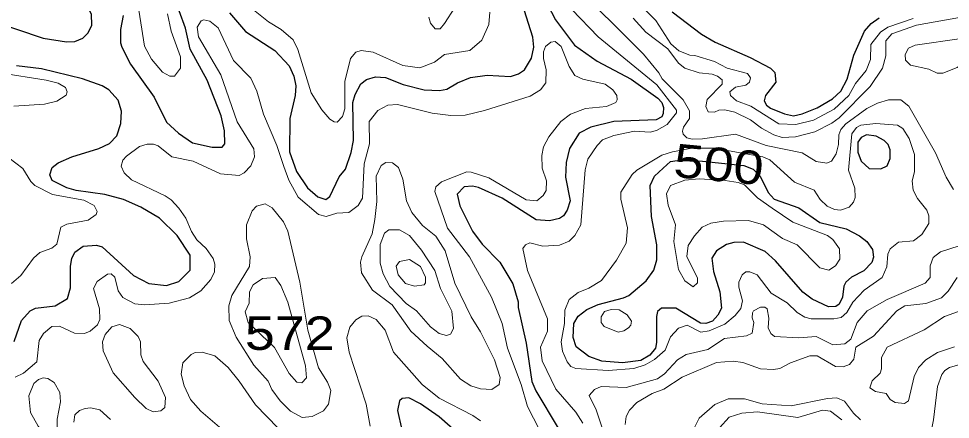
# Model space of a CAD drawing. Extents: x 577 to 602.9, y 7483.8 to 7511.6.
# Drawn here: x 579.162 to 581.387, y 7509.273 to 7510.231 of the extents above; entities that cross this region are included whole.
import ezdxf
from ezdxf.enums import TextEntityAlignment as Align

# ---------------------------------------------------------------- set-up
doc = ezdxf.new("R2010")
doc.units = 0
doc.header["$LTSCALE"] = 0.032
doc.layers.add('1', color=7, linetype='Continuous', lineweight=25)
doc.layers.add('2', color=7, linetype='Continuous', lineweight=13)
doc.layers.add('61', color=7, linetype='Continuous')

msp = doc.modelspace()

# ---------------------------------------------------------------- linework, layer by layer
at = {"layer": '1'}
for points in [[(579.3158, 7510.1844), (579.3285, 7510.1971), (579.3373, 7510.2154), (579.3365, 7510.2416), (579.3206, 7510.2727), (579.2228, 7510.376), (579.1918, 7510.3967), (579.1393, 7510.4158)], [(580.3869, 7510.3394), (580.4442, 7510.2281), (580.4895, 7510.1677), (580.5436, 7510.1295), (580.6247, 7510.0866), (580.6883, 7510.0413), (580.6985, 7510.0306)], [(579.6657, 7510.2448), (579.7039, 7510.2003), (579.7738, 7510.155), (579.808, 7510.1184), (579.8192, 7510.0937), (579.8239, 7510.0707), (579.8223, 7510.0476), (579.8096, 7509.9927), (579.8088, 7509.9132), (579.8255, 7509.8655), (579.8518, 7509.8266), (579.8764, 7509.8051), (579.8955, 7509.7987), (579.9058, 7509.8059), (579.9273, 7509.8528), (579.9432, 7509.8711), (579.9567, 7509.9116), (579.9623, 7509.9403), (579.9607, 7510.0309), (579.9655, 7510.05), (579.9798, 7510.0754), (579.9933, 7510.0858), (580.0148, 7510.0921), (580.0386, 7510.0906), (580.0808, 7510.0739), (580.1309, 7510.0611), (580.1674, 7510.0595), (580.1849, 7510.0627), (580.2104, 7510.0778), (580.2414, 7510.0906), (580.2812, 7510.0961), (580.3368, 7510.0929), (580.3559, 7510.0993), (580.3702, 7510.1088), (580.3869, 7510.1367), (580.3925, 7510.1629), (580.3901, 7510.1868), (580.3646, 7510.2671)], [(579.412, 7510.2385), (579.4057, 7510.2051), (579.4057, 7510.1733), (579.4088, 7510.1629), (579.4295, 7510.1224), (579.486, 7510.0436), (579.5154, 7509.984), (579.544, 7509.9578), (579.5774, 7509.9347), (579.6243, 7509.9236), (579.6482, 7509.9236), (579.6546, 7509.9323), (579.6538, 7509.9633), (579.6458, 7509.9991), (579.6124, 7510.0842), (579.5719, 7510.1581), (579.5607, 7510.2082), (579.5456, 7510.2496)], [(580.7225, 7510.2472), (580.7925, 7510.1939), (580.8251, 7510.1748), (580.9093, 7510.1383), (580.9578, 7510.1128), (580.9682, 7510.1025), (580.9706, 7510.0794), (580.9459, 7510.0476), (580.9427, 7510.0349), (580.9483, 7510.0246), (580.9578, 7510.0174), (580.9912, 7510.0039), (581.0127, 7509.9991), (581.0334, 7510.0039), (581.0692, 7510.0182), (581.1058, 7510.0397), (581.1256, 7510.058), (581.1407, 7510.0866), (581.1566, 7510.1438), (581.1821, 7510.2011), (581.198, 7510.2194), (581.2171, 7510.2329)], [(579.0924, 7510.2273), (579.2212, 7510.1844), (579.2768, 7510.1756), (579.2967, 7510.1764), (579.3158, 7510.1844)], [(579.152, 7509.4592), (579.1695, 7509.5093), (579.1902, 7509.5323), (579.2029, 7509.5387), (579.2498, 7509.5443), (579.2792, 7509.5618), (579.2864, 7509.588), (579.2864, 7509.6397), (579.2896, 7509.658), (579.2967, 7509.6731), (579.3166, 7509.6874), (579.3484, 7509.6898), (579.3619, 7509.6858), (579.4367, 7509.6174), (579.4733, 7509.5983), (579.5154, 7509.5936), (579.5448, 7509.6031), (579.5719, 7509.6301), (579.5719, 7509.6659), (579.5408, 7509.7128), (579.4987, 7509.7542), (579.4542, 7509.7804), (579.4128, 7509.7987), (579.3683, 7509.8107), (579.2999, 7509.8202), (579.2776, 7509.8266), (579.2427, 7509.8441), (579.2371, 7509.8576), (579.2427, 7509.8751), (579.257, 7509.8862), (579.2896, 7509.9005), (579.354, 7509.9204), (579.3794, 7509.9331), (579.3969, 7509.9514), (579.4065, 7509.9808), (579.408, 7510.0102), (579.4001, 7510.0365), (579.3778, 7510.0611), (579.3619, 7510.0707), (579.315, 7510.0874), (579.2172, 7510.1112), (579.1576, 7510.1184)], [(580.6985, 7510.0306), (580.7024, 7510.0191), (580.7016, 7510.0046), (580.6978, 7509.9962), (580.6843, 7509.9896), (580.5833, 7509.9856), (580.5285, 7509.9721), (580.5006, 7509.9578), (580.4776, 7509.9204), (580.4696, 7509.887), (580.468, 7509.852), (580.4792, 7509.7955), (580.472, 7509.7733), (580.4632, 7509.7598), (580.4537, 7509.7534), (580.4299, 7509.7478), (580.398, 7509.7502), (580.3169, 7509.8019), (580.2605, 7509.8274), (580.2462, 7509.8305), (580.2263, 7509.8289), (580.2096, 7509.8114), (580.2159, 7509.7836), (580.2462, 7509.7232), (580.2692, 7509.6922), (580.3114, 7509.6492), (580.3424, 7509.5975), (580.3551, 7509.5546), (580.3551, 7509.5403), (580.3742, 7509.4552), (580.3877, 7509.3638), (580.3972, 7509.3415), (580.4505, 7509.2524)], [(580.2191, 7509.2334), (580.1666, 7509.2795), (580.1221, 7509.3105), (580.0943, 7509.3248), (580.0784, 7509.3232), (580.072, 7509.3176), (580.0673, 7509.2946), (580.0776, 7509.2485)]]:
    msp.add_lwpolyline(points, dxfattribs=at)
for points in [[(581.2102, 7509.9505), (581.1867, 7509.9536), (581.1738, 7509.9474), (581.1663, 7509.9356), (581.1663, 7509.9121), (581.1738, 7509.8905), (581.1929, 7509.8731), (581.2208, 7509.8719), (581.2362, 7509.8793), (581.2436, 7509.8967), (581.243, 7509.9177), (581.2387, 7509.9301), (581.2288, 7509.94)], [(580.7011, 7509.8736), (580.7187, 7509.8895), (580.7346, 7509.8918), (580.795, 7509.8901), (580.894, 7509.8799), (580.9165, 7509.8711), (580.9332, 7509.8544), (580.9523, 7509.8154), (580.9666, 7509.7995), (581.0254, 7509.7788), (581.0755, 7509.7439), (581.1384, 7509.7288), (581.1702, 7509.7121), (581.1877, 7509.6985), (581.2012, 7509.6795), (581.2036, 7509.6612), (581.1996, 7509.6484), (581.1805, 7509.6286), (581.1511, 7509.6135), (581.1376, 7509.6015), (581.1328, 7509.592), (581.1296, 7509.5657), (581.1217, 7509.549), (581.1137, 7509.5427), (581.0962, 7509.5419), (581.0572, 7509.5602), (581.035, 7509.5777), (580.9698, 7509.6524), (580.9451, 7509.6747), (580.8934, 7509.6969), (580.8704, 7509.6961), (580.8529, 7509.6914), (580.829, 7509.6763), (580.8179, 7509.6588), (580.8211, 7509.627), (580.837, 7509.5785), (580.8402, 7509.5387), (580.8322, 7509.522), (580.8195, 7509.5077), (580.8028, 7509.5021), (580.7901, 7509.5029), (580.7317, 7509.5388), (580.6976, 7509.5393), (580.6879, 7509.5308), (580.685, 7509.5188), (580.6856, 7509.4573), (580.6828, 7509.4431), (580.6697, 7509.4266), (580.648, 7509.4141), (580.6042, 7509.4084), (580.5547, 7509.4123), (580.5237, 7509.4234), (580.4935, 7509.4465), (580.4863, 7509.4687), (580.4879, 7509.5021), (580.4982, 7509.5196), (580.5189, 7509.5355), (580.5459, 7509.5475), (580.6064, 7509.5634), (580.6191, 7509.5697), (580.6605, 7509.6047), (580.6787, 7509.6301), (580.6859, 7509.6548), (580.6859, 7509.6906), (580.6732, 7509.7582), (580.67, 7509.8321), (580.6803, 7509.8544)]]:
    msp.add_lwpolyline(points, close=True, dxfattribs=at)
at = {"layer": '2'}
for points in [[(579.5178, 7510.2424), (579.5265, 7510.2011), (579.5488, 7510.1399), (579.5488, 7510.1128), (579.5345, 7510.0937), (579.5234, 7510.0937), (579.5059, 7510.1033), (579.4796, 7510.1343), (579.4629, 7510.1653), (579.4343, 7510.349)], [(581.3944, 7509.8226), (581.3769, 7509.852), (581.3515, 7509.9108), (581.2878, 7510.0222), (581.2688, 7510.0373), (581.2393, 7510.0373), (581.2131, 7510.0293), (581.1877, 7510.0166), (581.1376, 7509.98), (581.1256, 7509.9665), (581.1209, 7509.9538), (581.1201, 7509.9307), (581.1145, 7509.9077), (581.1034, 7509.8902), (581.0922, 7509.8854), (581.0668, 7509.8894), (581.0334, 7509.9101), (580.9475, 7509.9283), (580.8744, 7509.9554), (580.7956, 7509.9442), (580.7702, 7509.9434), (580.7575, 7509.9466), (580.7487, 7509.9554), (580.7471, 7509.9625), (580.7495, 7509.9721), (580.7638, 7509.9927), (580.7638, 7510.011), (580.7487, 7510.0373), (580.6986, 7510.0874), (580.6907, 7510.1017), (580.6541, 7510.1462), (580.4792, 7510.322)], [(580.6119, 7510.2989), (580.6835, 7510.2265), (580.7193, 7510.1709), (580.7384, 7510.1542), (580.7646, 7510.1438), (580.7773, 7510.143), (580.8235, 7510.1287), (580.8545, 7510.1128), (580.903, 7510.1001), (580.9101, 7510.0898), (580.9078, 7510.0794), (580.899, 7510.0723), (580.8744, 7510.0675), (580.8608, 7510.0564), (580.8624, 7510.0476), (580.8767, 7510.0349), (580.9109, 7510.0222), (580.9777, 7509.98), (581.0183, 7509.9784), (581.0604, 7509.9888), (581.1097, 7510.015), (581.1447, 7510.0476), (581.1606, 7510.0762), (581.1861, 7510.1073), (581.1964, 7510.1335), (581.1972, 7510.1693), (581.2203, 7510.1987), (581.2377, 7510.2106), (581.2982, 7510.2313)], [(580.204, 7510.2575), (580.1794, 7510.2194), (580.169, 7510.2067), (580.1571, 7510.2067), (580.146, 7510.2202), (580.142, 7510.2345)], [(580.2875, 7510.2464), (580.2851, 7510.217), (580.2684, 7510.1796), (580.2398, 7510.155), (580.1794, 7510.1454), (580.1555, 7510.1271), (580.1205, 7510.1136), (580.08, 7510.1192), (580.0092, 7510.151), (579.9806, 7510.155), (579.9671, 7510.151), (579.9551, 7510.1359), (579.9416, 7510.081), (579.9416, 7510.0158), (579.9353, 7509.9975), (579.9233, 7509.984), (579.9154, 7509.9848), (579.9058, 7509.9912), (579.886, 7510.0134), (579.8605, 7510.054), (579.8287, 7510.1574), (579.8176, 7510.1804), (579.7889, 7510.2051), (579.7587, 7510.2234), (579.7229, 7510.252)], [(580.5094, 7509.2644), (580.4925, 7509.2903), (580.445, 7509.3455), (580.4124, 7509.4131), (580.4084, 7509.4457), (580.4251, 7509.4838), (580.4251, 7509.5133), (580.3774, 7509.6294), (580.3662, 7509.6818), (580.3726, 7509.6906), (580.3829, 7509.6954), (580.4139, 7509.6874), (580.4537, 7509.6898), (580.4768, 7509.6993), (580.4903, 7509.7128), (580.5046, 7509.7383), (580.5149, 7509.8695), (580.5213, 7509.8949), (580.5436, 7509.9283), (580.5563, 7509.9411), (580.5833, 7509.9522), (580.6326, 7509.9625), (580.67, 7509.9601), (580.6851, 7509.9641), (580.7105, 7509.9784), (580.7328, 7510.0063), (580.7328, 7510.0126), (580.6859, 7510.0731), (580.5459, 7510.1876), (580.4831, 7510.2528)], [(581.4532, 7510.2416), (581.3061, 7510.2154), (581.2473, 7510.1947), (581.233, 7510.178), (581.233, 7510.1422)], [(579.7953, 7509.8774), (579.7786, 7509.9283), (579.7468, 7510.0031), (579.7309, 7510.058), (579.7166, 7510.089), (579.6752, 7510.1311), (579.6387, 7510.209), (579.6188, 7510.2249), (579.6045, 7510.2281), (579.5981, 7510.2257), (579.5886, 7510.2106), (579.5917, 7510.1876), (579.645, 7510.0969), (579.684, 7509.9848), (579.7237, 7509.9196), (579.7253, 7509.9005), (579.7166, 7509.879), (579.7007, 7509.8623), (579.6887, 7509.856), (579.6442, 7509.86), (579.579, 7509.8902), (579.5281, 7509.9005), (579.4955, 7509.9275), (579.4844, 7509.9315), (579.4693, 7509.9315), (579.451, 7509.9252), (579.42, 7509.9021), (579.4112, 7509.8926), (579.4073, 7509.8782), (579.4144, 7509.8623), (579.4319, 7509.8456), (579.5122, 7509.8075), (579.5265, 7509.7979), (579.5448, 7509.7781), (579.5615, 7509.7542), (579.575, 7509.7224), (579.5878, 7509.7025), (579.61, 7509.6818), (579.6267, 7509.658), (579.6307, 7509.6445), (579.6299, 7509.6262), (579.6212, 7509.6079), (579.5973, 7509.5808), (579.5703, 7509.5641), (579.5218, 7509.5514), (579.4629, 7509.5467), (579.4399, 7509.5498), (579.4112, 7509.5649), (579.4001, 7509.5808), (579.3921, 7509.6135), (579.3834, 7509.6214), (579.3747, 7509.6206), (579.35, 7509.6031), (579.3413, 7509.5864), (579.3556, 7509.5371), (579.3564, 7509.5117), (579.3508, 7509.4989), (579.3333, 7509.4838), (579.3198, 7509.4783), (579.2959, 7509.4791), (579.2601, 7509.4958), (579.2419, 7509.495), (579.222, 7509.4783), (579.2116, 7509.4616), (579.2061, 7509.4107), (579.1743, 7509.3836), (579.1544, 7509.3741)], [(581.233, 7510.1422), (581.225, 7510.1128), (581.1956, 7510.0691), (581.1217, 7509.9943), (581.1042, 7509.9816), (581.0636, 7509.9609), (581.0175, 7509.949), (580.9857, 7509.9474), (580.9658, 7509.9538), (580.9364, 7509.9697), (580.9101, 7509.9896), (580.8728, 7510.0079), (580.8489, 7510.0134), (580.8346, 7510.0126), (580.8235, 7510.0079), (580.8091, 7510.0087), (580.8028, 7510.0214), (580.806, 7510.0381), (580.8418, 7510.0747), (580.8418, 7510.085), (580.8314, 7510.0937), (580.8187, 7510.0985), (580.7869, 7510.1017), (580.7527, 7510.1128), (580.7376, 7510.1247), (580.7121, 7510.1589), (580.6597, 7510.1987), (580.6294, 7510.2321)], [(580.2915, 7509.5657), (580.239, 7509.662), (580.1865, 7509.7303), (580.1563, 7509.8178), (580.1587, 7509.8289), (580.1722, 7509.8409), (580.2326, 7509.8647), (580.243, 7509.8639), (580.2851, 7509.8504), (580.3742, 7509.7979), (580.3996, 7509.7955), (580.4147, 7509.8083), (580.4219, 7509.8202), (580.4227, 7509.8433), (580.4124, 7509.8735), (580.4116, 7509.9037), (580.4155, 7509.9244), (580.4283, 7509.949), (580.4569, 7509.9856), (580.4799, 7510.0031), (580.5157, 7510.0166), (580.5658, 7510.0214), (580.5881, 7510.0309), (580.5913, 7510.0373), (580.5905, 7510.0476), (580.5809, 7510.0611), (580.5626, 7510.0747), (580.5094, 7510.0866), (580.4903, 7510.0953), (580.4768, 7510.1168), (580.4577, 7510.1645), (580.4434, 7510.1764), (580.433, 7510.1748), (580.4203, 7510.1645), (580.4155, 7510.1518), (580.4155, 7510.1359), (580.4219, 7510.1088), (580.4211, 7510.0778), (580.4084, 7510.0611), (580.3837, 7510.046), (580.2748, 7510.0118), (580.2287, 7510.0007), (580.1945, 7509.9999), (580.1499, 7510.0055), (580.0673, 7510.0261), (580.0442, 7510.0246), (580.0203, 7510.0118), (579.9997, 7509.9856), (580.0005, 7509.9323), (579.9877, 7509.8838), (579.9838, 7509.8019), (579.9734, 7509.7844), (579.9504, 7509.7677), (579.9225, 7509.7661), (579.8963, 7509.7582), (579.878, 7509.7629), (579.8295, 7509.8043), (579.8072, 7509.8448), (579.7953, 7509.8774)], [(579.117, 7510.1017), (579.2283, 7510.0842), (579.257, 7510.077), (579.2745, 7510.0667), (579.2784, 7510.0564), (579.2761, 7510.0484), (579.2538, 7510.0341), (579.2244, 7510.0269), (579.1512, 7510.0222)], [(579.1393, 7509.8981), (579.1727, 7509.8727), (579.1918, 7509.8417), (579.2013, 7509.8321), (579.2434, 7509.8107), (579.3182, 7509.7971), (579.3428, 7509.7844), (579.35, 7509.7701), (579.3476, 7509.7629), (579.3285, 7509.7494), (579.2776, 7509.7399), (579.2633, 7509.7327), (579.2538, 7509.6922), (579.2419, 7509.6826), (579.2132, 7509.6723), (579.1981, 7509.6588), (579.1679, 7509.6174), (579.1456, 7509.5983)], [(580.5682, 7509.2143), (580.5412, 7509.2962), (580.5245, 7509.3304), (580.5372, 7509.3447), (580.5531, 7509.3518), (580.6127, 7509.3495), (580.6875, 7509.3701), (580.7042, 7509.3821), (580.7352, 7509.4155), (580.7559, 7509.4282), (580.8076, 7509.4401), (580.8481, 7509.4663), (580.9006, 7509.4727), (580.9136, 7509.479), (580.9181, 7509.5046), (580.9137, 7509.516), (580.9148, 7509.5282), (580.9168, 7509.5328), (580.9334, 7509.5411), (580.9443, 7509.5411), (580.9494, 7509.5372), (580.9539, 7509.5148), (580.9523, 7509.4918), (580.9586, 7509.4783), (580.9674, 7509.4711), (581.0254, 7509.4679), (581.0668, 7509.4711), (581.1065, 7509.4512), (581.1352, 7509.4536), (581.1495, 7509.4648), (581.1646, 7509.5045), (581.1884, 7509.5323), (581.2362, 7509.5594), (581.3268, 7509.5991), (581.3387, 7509.6127), (581.3387, 7509.6405), (581.3459, 7509.6604), (581.3634, 7509.6739), (581.4079, 7509.6882)], [(580.6104, 7509.2612), (580.6127, 7509.2803), (580.6207, 7509.2954), (580.6382, 7509.3137), (580.6748, 7509.3351), (580.7026, 7509.3455), (580.7463, 7509.3741), (580.829, 7509.4091), (580.8688, 7509.4123), (580.8918, 7509.4091), (580.934, 7509.394), (580.965, 7509.3924), (580.9801, 7509.3948), (581.0056, 7509.4083), (581.0517, 7509.425), (581.0692, 7509.425), (581.1129, 7509.3995), (581.1312, 7509.3988), (581.1463, 7509.4043), (581.1566, 7509.417), (581.1614, 7509.4457), (581.2036, 7509.4719), (581.2592, 7509.5323), (581.2783, 7509.5443), (581.3284, 7509.5506), (581.3658, 7509.5641), (581.3817, 7509.5801), (581.4031, 7509.6127)], [(580.406, 7509.2485), (580.3774, 7509.3041), (580.3623, 7509.3566), (580.3297, 7509.4433), (580.3169, 7509.5021), (580.2915, 7509.5657)], [(581.4175, 7509.5347), (581.3729, 7509.5188), (581.3244, 7509.487), (581.2362, 7509.4457), (581.2226, 7509.421), (581.2226, 7509.394), (581.2195, 7509.3836), (581.2004, 7509.3654), (581.1948, 7509.3487), (581.2083, 7509.3399), (581.2338, 7509.3351), (581.2433, 7509.3208), (581.2552, 7509.3137), (581.2775, 7509.3113), (581.2871, 7509.3176), (581.3006, 7509.3757), (581.3109, 7509.3972), (581.3284, 7509.4155), (581.3562, 7509.4329), (581.3968, 7509.4465)], [(580.002, 7509.2572), (579.9925, 7509.3097), (579.9512, 7509.4337), (579.9456, 7509.4679), (579.9535, 7509.4934), (579.9671, 7509.5109), (579.9822, 7509.5196), (579.9973, 7509.5204), (580.0164, 7509.5117), (580.0378, 7509.4862), (580.0577, 7509.4337), (580.1261, 7509.3566), (580.1666, 7509.324), (580.247, 7509.2827), (580.2652, 7509.2699)], [(579.6418, 7509.2548), (579.5973, 7509.293), (579.5727, 7509.3208), (579.5575, 7509.3534), (579.5504, 7509.3813), (579.5544, 7509.4083), (579.5742, 7509.4282), (579.5838, 7509.4329), (579.6005, 7509.4337), (579.6311, 7509.4249), (579.6628, 7509.3975), (579.6892, 7509.3649), (579.7277, 7509.3081), (579.7818, 7509.2524)], [(581.4151, 7509.4059), (581.3849, 7509.3972), (581.3737, 7509.39), (581.3666, 7509.3805), (581.3562, 7509.3518), (581.3467, 7509.2723), (581.334, 7509.2071), (581.3232, 7509.1758), (581.3093, 7509.1666)], [(581.1725, 7509.2723), (581.1558, 7509.2882), (581.1344, 7509.3168), (581.1161, 7509.3248), (581.0938, 7509.3232), (581.0071, 7509.3057), (580.938, 7509.3105), (580.8958, 7509.3224), (580.8569, 7509.3224), (580.8243, 7509.3089), (580.7869, 7509.2763), (580.767, 7509.2365)], [(579.2943, 7509.2668), (579.2967, 7509.2842), (579.3079, 7509.2946), (579.3214, 7509.2994), (579.3341, 7509.3009), (579.3564, 7509.2962), (579.3818, 7509.2731)], [(581.128, 7509.2723), (581.101, 7509.293), (581.0819, 7509.2954), (581.0231, 7509.2779), (580.9268, 7509.2914), (580.8895, 7509.2882), (580.8592, 7509.2787), (580.8362, 7509.2532)]]:
    msp.add_lwpolyline(points, dxfattribs=at)
for points in [[(581.2791, 7510.1454), (581.2871, 7510.1605), (581.303, 7510.1677), (581.4135, 7510.1836), (581.4262, 7510.1733), (581.431, 7510.1637), (581.4318, 7510.1422), (581.4278, 7510.1335), (581.4031, 7510.1144), (581.369, 7510.1009), (581.3554, 7510.1009), (581.3356, 7510.1104), (581.2918, 7510.12), (581.2799, 7510.1319)], [(580.8115, 7509.4846), (580.8489, 7509.5005), (580.8736, 7509.5212), (580.8871, 7509.5379), (580.8911, 7509.5562), (580.8823, 7509.5896), (580.8823, 7509.6015), (580.8903, 7509.619), (580.899, 7509.6262), (580.9085, 7509.6262), (580.926, 7509.619), (580.9594, 7509.5753), (580.9976, 7509.5522), (581.0215, 7509.5284), (581.0398, 7509.5172), (581.0549, 7509.5133), (581.1089, 7509.5133), (581.1264, 7509.5164), (581.1399, 7509.5284), (581.1543, 7509.5538), (581.1813, 7509.5824), (581.2242, 7509.6127), (581.2354, 7509.6381), (581.2377, 7509.6683), (581.2433, 7509.681), (581.2632, 7509.6969), (581.299, 7509.7001), (581.3189, 7509.7152), (581.3356, 7509.7415), (581.3356, 7509.7598), (581.3308, 7509.7733), (581.3085, 7509.8011), (581.2982, 7509.821), (581.2958, 7509.8433), (581.3014, 7509.8647), (581.3014, 7509.9061), (581.2886, 7509.945), (581.2735, 7509.9689), (581.2608, 7509.9768), (581.2091, 7509.9808), (581.1733, 7509.9768), (581.163, 7509.9713), (581.1519, 7509.9562), (581.1439, 7509.8687), (581.159, 7509.8258), (581.1598, 7509.8035), (581.1558, 7509.7924), (581.1455, 7509.7804), (581.1248, 7509.7733), (581.1105, 7509.7749), (581.093, 7509.7828), (581.0763, 7509.7987), (581.062, 7509.821), (581.0151, 7509.8401), (580.9563, 7509.8934), (580.9396, 7509.9005), (580.8234, 7509.9213), (580.7696, 7509.9218), (580.7233, 7509.9131), (580.6978, 7509.9045), (580.6382, 7509.8687), (580.6271, 7509.8584), (580.6, 7509.8162), (580.6, 7509.7995), (580.6159, 7509.7311), (580.6127, 7509.6946), (580.5897, 7509.654), (580.5539, 7509.6055), (580.5237, 7509.5872), (580.4982, 7509.5769), (580.4768, 7509.5594), (580.4664, 7509.5339), (580.4656, 7509.5021), (580.4577, 7509.4584), (580.4609, 7509.4361), (580.472, 7509.4107), (580.4807, 7509.3995), (580.4927, 7509.3948), (580.5699, 7509.3902), (580.6314, 7509.3951), (580.6586, 7509.4033), (580.6809, 7509.4164), (580.7058, 7509.4385), (580.7185, 7509.4703), (580.7376, 7509.491), (580.7583, 7509.4981), (580.7909, 7509.4815)], [(580.138, 7509.4481), (580.1738, 7509.4186), (580.2175, 7509.3693), (580.2422, 7509.3534), (580.2652, 7509.3463), (580.2923, 7509.3447), (580.3098, 7509.3566), (580.3122, 7509.3733), (580.2986, 7509.4155), (580.2652, 7509.4822), (580.243, 7509.518), (580.204, 7509.5991), (580.181, 7509.6763), (580.1587, 7509.7113), (580.1269, 7509.7367), (580.1014, 7509.7677), (580.0887, 7509.7955), (580.08, 7509.8472), (580.0696, 7509.8751), (580.0553, 7509.8862), (580.0394, 7509.887), (580.0283, 7509.8798), (580.0164, 7509.8544), (580.0179, 7509.794), (580.0132, 7509.751), (580.0068, 7509.7168), (579.9822, 7509.662), (579.979, 7509.6492), (579.9814, 7509.6238), (580.0076, 7509.5824), (580.0545, 7509.5467), (580.0991, 7509.4838)], [(580.9618, 7509.7781), (581.0111, 7509.7447), (581.0938, 7509.7128), (581.1065, 7509.7033), (581.1224, 7509.681), (581.1232, 7509.6564), (581.1129, 7509.6405), (581.097, 7509.6301), (581.0755, 7509.6357), (581.0215, 7509.6906), (580.9865, 7509.7057), (580.9411, 7509.7383), (580.9054, 7509.7486), (580.8457, 7509.747), (580.8155, 7509.7423), (580.7948, 7509.7327), (580.7758, 7509.7121), (580.7614, 7509.689), (580.7575, 7509.6628), (580.7829, 7509.6111), (580.7829, 7509.5999), (580.7726, 7509.5904), (580.7527, 7509.6047), (580.7376, 7509.6317), (580.7266, 7509.6985), (580.7304, 7509.7383), (580.7129, 7509.7852), (580.709, 7509.8122), (580.7185, 7509.8321), (580.7534, 7509.8451), (580.7871, 7509.8483), (580.8494, 7509.8446), (580.8802, 7509.8396), (580.8958, 7509.8337), (580.9268, 7509.8027)], [(579.7579, 7509.3646), (579.7667, 7509.3447), (579.7866, 7509.3176), (579.8112, 7509.293), (579.839, 7509.2779), (579.8629, 7509.2803), (579.8899, 7509.2938), (579.9026, 7509.3097), (579.9074, 7509.3423), (579.8995, 7509.3622), (579.878, 7509.3964), (579.8526, 7509.4862), (579.8335, 7509.6015), (579.8048, 7509.7232), (579.7945, 7509.7454), (579.7675, 7509.7788), (579.7508, 7509.7884), (579.7301, 7509.7828), (579.7198, 7509.7717), (579.7062, 7509.7383), (579.7062, 7509.7049), (579.715, 7509.662), (579.7134, 7509.6389), (579.6713, 7509.5697), (579.6641, 7509.5443), (579.6649, 7509.5093), (579.6816, 7509.4695), (579.7241, 7509.4024)], [(580.146, 7509.4942), (580.1666, 7509.4783), (580.1841, 7509.4735), (580.1937, 7509.4767), (580.2008, 7509.4902), (580.1969, 7509.5315), (580.1698, 7509.5864), (580.1563, 7509.6294), (580.1245, 7509.6779), (580.0959, 7509.7128), (580.072, 7509.7264), (580.0466, 7509.7264), (580.0362, 7509.7184), (580.0259, 7509.6914), (580.0259, 7509.6468), (580.0331, 7509.6214), (580.049, 7509.5912), (580.0879, 7509.5506), (580.1126, 7509.5323)], [(580.1078, 7509.592), (580.1309, 7509.5952), (580.134, 7509.5999), (580.134, 7509.6135), (580.1221, 7509.6389), (580.0959, 7509.6556), (580.072, 7509.6508), (580.0641, 7509.6397), (580.0688, 7509.619), (580.0863, 7509.5983)], [(579.773, 7509.4449), (579.7102, 7509.5045), (579.7031, 7509.53), (579.7126, 7509.5514), (579.7134, 7509.5785), (579.7221, 7509.5952), (579.7444, 7509.6103), (579.7746, 7509.6127), (579.7881, 7509.5936), (579.8048, 7509.5538), (579.847, 7509.4011), (579.8494, 7509.3725), (579.8382, 7509.3606), (579.8263, 7509.3622), (579.808, 7509.3828)], [(580.577, 7509.5355), (580.596, 7509.5347), (580.6151, 7509.5228), (580.6255, 7509.5077), (580.6239, 7509.4981), (580.6183, 7509.4918), (580.6072, 7509.4846), (580.5937, 7509.4815), (580.5603, 7509.495), (580.5531, 7509.5045), (580.5531, 7509.518), (580.5611, 7509.5308)], [(579.4399, 7509.3256), (579.4669, 7509.2994), (579.4836, 7509.2914), (579.5019, 7509.2938), (579.5114, 7509.3017), (579.513, 7509.3256), (579.4955, 7509.3646), (579.4597, 7509.4115), (579.4542, 7509.4274), (579.4534, 7509.4584), (579.4478, 7509.4711), (579.4287, 7509.4902), (579.4033, 7509.4997), (579.385, 7509.4942), (579.3691, 7509.4759), (579.3627, 7509.4584), (579.3643, 7509.4369), (579.3882, 7509.3844)], [(579.2093, 7509.2572), (579.2204, 7509.2429), (579.226, 7509.2278), (579.2275, 7509.1936), (579.2395, 7509.165), (579.2498, 7509.1554), (579.2633, 7509.1522), (579.2689, 7509.157), (579.2729, 7509.1705), (579.2705, 7509.2), (579.2546, 7509.2493), (579.2546, 7509.2739), (579.2625, 7509.3153), (579.2609, 7509.3375), (579.2474, 7509.3614), (579.2323, 7509.3709), (579.2212, 7509.3725), (579.2101, 7509.3685), (579.1989, 7509.359), (579.187, 7509.3296), (579.191, 7509.2898)]]:
    msp.add_lwpolyline(points, close=True, dxfattribs=at)

# ---------------------------------------------------------------- texts
at = {"layer": '61', "width": 1.2}
msp.add_text('500', height=0.08, rotation=354.568, dxfattribs=at).set_placement((580.8304, 7509.843), align=Align.CENTER)
msp.add_text('572', height=0.08, dxfattribs=at).set_placement((579.8097, 7509.4393), align=Align.CENTER)

doc.saveas('drawing.dxf')
